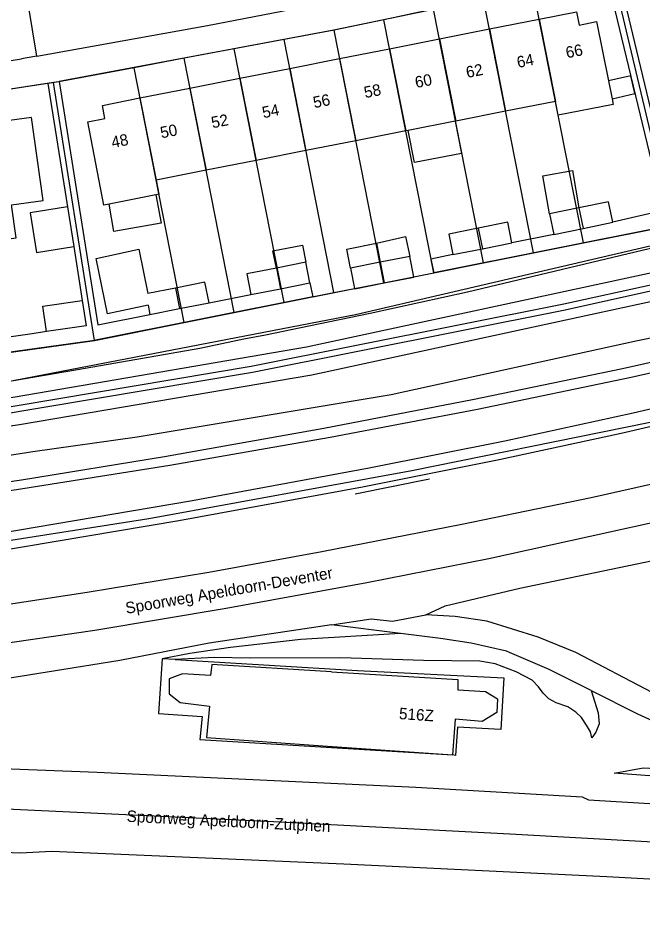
# Model space of a CAD drawing. Extents: x 194485 to 197793, y 468269 to 470822.
# Drawn here: x 195732.7 to 195798.3, y 469131.2 to 469226.8 of the extents above; entities that cross this region are included whole.
import ezdxf

# ---------------------------------------------------------------- set-up
doc = ezdxf.new("R2010")
doc.units = 0
for name, color, linetype in [('BGT begrenzing kruinlijn', 7, 'Continuous'), ('BGT grensvlak begroeid terreindeel', 7, 'Continuous'), ('BGT grensvlak begroeid terreindeel LR', 7, 'Continuous'), ('BGT grensvlak gebouwinstallatie plus 1', 7, 'Continuous'), ('BGT grensvlak onbegroeid terreindeel', 7, 'Continuous'), ('BGT grensvlak overig bouwwerk uitbreiding populatie', 7, 'Continuous'), ('BGT grensvlak pand op maaiveld', 7, 'Continuous'), ('BGT grensvlak pand op maaiveld LR', 7, 'Continuous'), ('BGT grensvlak waterdeel', 7, 'Continuous'), ('BGT grensvlak wegdeel', 7, 'Continuous'), ('BGT lijnelement scheiding geluidsscherm', 7, 'Continuous'), ('BGT lijnelement scheiding hek', 7, 'Continuous'), ('BGT lijnelement scheiding muur', 7, 'Continuous'), ('BGT lijnelement spoor trein', 7, 'Continuous'), ('BGT tekst huisnummerreeks', 7, 'Continuous'), ('BGT tekst openbare ruimte label spoorbaan', 7, 'Continuous'), ('GEM grensvlak WOZ_BRK percelen', 7, 'Continuous')]:
    doc.layers.add(name, color=color, linetype=linetype)

msp = doc.modelspace()

# ---------------------------------------------------------------- linework, layer by layer
at = {"layer": 'BGT begrenzing kruinlijn'}
for p, q in [((195753.333, 469159.772), (195749.236, 469159.562)), ((195757.125, 469159.703), (195753.333, 469159.772)), ((195766.623, 469159.719), (195757.125, 469159.703)), ((195775.281, 469159.461), (195766.623, 469159.719)), ((195781.209, 469159.387), (195775.281, 469159.461)), ((195782.824, 469159.123), (195781.209, 469159.387)), ((195785.027, 469158.281), (195782.824, 469159.123)), ((195786.716, 469157.378), (195785.027, 469158.281)), ((195787.379, 469156.685), (195786.716, 469157.378)), ((195787.842, 469156.031), (195787.379, 469156.685)), ((195788.46, 469155.427), (195787.842, 469156.031)), ((195789.222, 469155.03), (195788.46, 469155.427)), ((195790.433, 469154.596), (195789.222, 469155.03)), ((195791.284, 469154.046), (195790.433, 469154.596)), ((195791.887, 469153.467), (195791.284, 469154.046)), ((195792.413, 469152.66), (195791.887, 469153.467)), ((195792.827, 469151.964), (195792.413, 469152.66)), ((195792.96, 469151.328), (195792.827, 469151.964))]:
    msp.add_line(p, q, dxfattribs=at)
msp.add_lwpolyline([(195863.452, 469140.382), (195839.153, 469142.803), (195825.73, 469144.276), (195814.319, 469145.897), (195803.243, 469147.048), (195795.294, 469147.622)], dxfattribs=at)
at = {"layer": 'BGT grensvlak begroeid terreindeel'}
for points in [[(195847.576, 469215.248), (195804.492, 469204.191), (195768.14, 469195.726), (195731.49, 469188.662), (195698.247, 469184.34), (195680.961, 469182.429)], [(195567.647, 469169.207), (195568.759, 469169.562), (195570.148, 469169.796), (195573.615, 469169.929), (195588.542, 469170.181), (195598.025, 469170.495), (195614.197, 469171.49), (195632.415, 469172.229), (195657.172, 469173.487), (195676.038, 469174.574), (195685.065, 469175.251), (195697.689, 469176.556), (195720.006, 469179.155), (195734.269, 469181.39), (195745.236, 469182.916), (195771.893, 469187.378), (195797.754, 469193.021), (195810.502, 469195.602), (195827.993, 469200.136)], [(195682.9, 469180.512), (195715.295, 469184.571), (195732.411, 469187.133), (195763.016, 469192.351), (195799.432, 469200.213)], [(195800.419, 469197.357), (195763.585, 469189.405), (195732.885, 469184.17), (195715.703, 469181.599), (195683.273, 469177.536)], [(195828.879, 469196.611), (195812.825, 469192.702), (195797.09, 469189.155), (195780.972, 469185.805), (195765.51, 469182.855), (195748.659, 469179.918), (195732.552, 469177.366), (195715.54, 469174.962), (195698.79, 469172.896), (195683.145, 469171.246), (195667.678, 469169.886), (195651.542, 469168.746), (195635.488, 469167.881), (195619.678, 469167.274), (195604.496, 469166.928), (195587.562, 469166.813)], [(195829.735, 469193.203), (195812.198, 469188.886), (195797.292, 469185.394), (195783.824, 469182.473), (195769.599, 469179.63), (195750.842, 469176.171), (195726.658, 469172.083), (195719.565, 469171.039), (195705.655, 469169.326), (195687.069, 469167.244), (195680.902, 469166.621), (195661.698, 469164.899), (195653.053, 469165.158), (195639.304, 469164.338), (195617.311, 469163.471), (195589.668, 469162.272), (195566.246, 469161.55), (195564.827, 469161.193), (195564.484, 469160.782), (195564.469, 469160.298), (195562.548, 469160.007)], [(195795.294, 469147.622), (195798.35, 469148.194), (195804.207, 469147.887), (195812.897, 469146.748), (195822.868, 469145.403), (195837.055, 469144.135), (195841.854, 469143.695)]]:
    msp.add_lwpolyline(points, dxfattribs=at)
at = {"layer": 'BGT grensvlak begroeid terreindeel LR'}
for points in [[(195828.642, 469197.552), (195812.294, 469193.645), (195796.186, 469190.073), (195780.434, 469186.811), (195764.831, 469183.809), (195748.108, 469180.83), (195733.091, 469178.379), (195718.153, 469176.224), (195702.98, 469174.312), (195689.321, 469172.813), (195675.221, 469171.489), (195661.198, 469170.391), (195646.246, 469169.448), (195629.336, 469168.644), (195612.529, 469168.12), (195597.768, 469167.893), (195586.041, 469167.916), (195577.406, 469167.7), (195568.937, 469167.612), (195567.818, 469167.507), (195566.936, 469166.841), (195569.001, 469166.687), (195581.119, 469166.769)], [(195772.887, 469162.294), (195762.41, 469161.668), (195755.05, 469160.808), (195750.765, 469160.175), (195747.854, 469159.644)], [(195792.88, 469156.316), (195793.643, 469153.976), (195793.744, 469152.825), (195793.381, 469151.934), (195792.96, 469151.328)]]:
    msp.add_lwpolyline(points, dxfattribs=at)
at = {"layer": 'BGT grensvlak gebouwinstallatie plus 1'}
for p, q in [((195747.207, 469208.311), (195747.738, 469205.338)), ((195737.922, 469207.037), (195734.01, 469206.419)), ((195737.922, 469207.037), (195738.577, 469202.895)), ((195742.801, 469204.459), (195742.287, 469207.345)), ((195734.01, 469206.419), (195734.665, 469202.277)), ((195747.738, 469205.338), (195742.801, 469204.459)), ((195770.356, 469203.23), (195773.405, 469203.935)), ((195773.405, 469203.935), (195773.849, 469201.848)), ((195734.665, 469202.277), (195738.577, 469202.895)), ((195759.491, 469202.424), (195762.592, 469203.035)), ((195762.592, 469203.035), (195762.95, 469201.231)), ((195767.25, 469202.623), (195770.356, 469203.23)), ((195770.356, 469203.23), (195770.746, 469201.233)), ((195759.847, 469200.619), (195759.491, 469202.424)), ((195767.642, 469200.617), (195767.25, 469202.623))]:
    msp.add_line(p, q, dxfattribs=at)
for points in [[(195795.098, 469218.378), (195797.488, 469218.926), (195797.056, 469220.81), (195794.714, 469220.274)], [(195778.603, 469216.027), (195779.267, 469212.657), (195774.348, 469211.688), (195773.684, 469215.059)]]:
    msp.add_lwpolyline(points, dxfattribs=at)
at = {"layer": 'BGT grensvlak onbegroeid terreindeel'}
for p, q in [((195774.271, 469199.719), (195776.364, 469200.136)), ((195763.666, 469197.606), (195768.065, 469198.483)), ((195772.887, 469162.294), (195765.642, 469163.209)), ((195749.236, 469159.562), (195747.854, 469159.644))]:
    msp.add_line(p, q, dxfattribs=at)
for points in [[(195889.762, 469143.657), (195862.961, 469144.597), (195849.401, 469145.951), (195836.075, 469147.441), (195825.306, 469148.851), (195820.678, 469149.585), (195815.833, 469150.484), (195808.556, 469152.284), (195801.648, 469155.192), (195799.29, 469156.089), (195791.302, 469160.296), (195787.329, 469161.895), (195781.929, 469163.58), (195778.605, 469164.087), (195775.546, 469164.247)], [(195792.88, 469156.316), (195789.619, 469157.946), (195788.479, 469158.508), (195784.328, 469160.297), (195784.012, 469160.434), (195780.281, 469161.269), (195777.07, 469161.766), (195772.887, 469162.294)], [(195747.854, 469159.644), (195747.469, 469153.907), (195752.051, 469153.597), (195751.827, 469151.17), (195778.328, 469149.551)], [(195749.236, 469159.562), (195768.379, 469158.422), (195783.725, 469157.621), (195783.399, 469152.211), (195778.853, 469152.46), (195778.667, 469149.497), (195778.328, 469149.551)], [(195792.88, 469156.316), (195797.769, 469153.872), (195804.443, 469150.828), (195808.345, 469149.308)]]:
    msp.add_lwpolyline(points, dxfattribs=at)
at = {"layer": 'BGT grensvlak overig bouwwerk uitbreiding populatie'}
for p, q in [((195787.818, 469210.301), (195790.949, 469210.858)), ((195790.949, 469210.858), (195791.618, 469206.944)), ((195788.515, 469206.3), (195787.818, 469210.301)), ((195735.346, 469196.639), (195739.471, 469197.234)), ((195735.733, 469193.958), (195735.346, 469196.639))]:
    msp.add_line(p, q, dxfattribs=at)
msp.add_lwpolyline([(195739.471, 469197.234), (195739.894, 469194.558), (195735.733, 469193.958)], dxfattribs=at)
at = {"layer": 'BGT grensvlak pand op maaiveld'}
for p, q in [((195782.207, 469225.712), (195787.446, 469226.746)), ((195776.968, 469224.678), (195782.207, 469225.712)), ((195771.73, 469223.644), (195776.968, 469224.678)), ((195766.491, 469222.61), (195771.73, 469223.644)), ((195761.251, 469221.576), (195766.491, 469222.61)), ((195756.012, 469220.542), (195761.251, 469221.576)), ((195750.773, 469219.508), (195756.012, 469220.542)), ((195794.714, 469220.274), (195795.098, 469218.378)), ((195745.532, 469218.474), (195750.773, 469219.508)), ((195789.15, 469218.105), (195783.911, 469217.073)), ((195783.911, 469217.073), (195778.672, 469216.041)), ((195778.603, 469216.027), (195773.684, 469215.059)), ((195778.672, 469216.041), (195778.603, 469216.027)), ((195773.432, 469215.009), (195768.193, 469213.978)), ((195773.684, 469215.059), (195773.432, 469215.009)), ((195768.193, 469213.978), (195762.953, 469212.946)), ((195762.953, 469212.946), (195757.713, 469211.914)), ((195757.713, 469211.914), (195752.474, 469210.882)), ((195752.474, 469210.882), (195747.23, 469209.849)), ((195747.207, 469208.311), (195742.287, 469207.345)), ((195791.618, 469206.944), (195788.515, 469206.3)), ((195788.515, 469206.3), (195788.962, 469204.146)), ((195788.962, 469204.146), (195792.065, 469204.79)), ((195792.065, 469204.79), (195795.167, 469205.434)), ((195781.477, 469202.654), (195784.571, 469203.272)), ((195773.849, 469201.848), (195770.746, 469201.233)), ((195774.271, 469199.719), (195773.849, 469201.848)), ((195778.382, 469202.035), (195781.477, 469202.654)), ((195762.95, 469201.231), (195759.847, 469200.619)), ((195763.376, 469199.073), (195762.95, 469201.231)), ((195770.746, 469201.233), (195767.642, 469200.617)), ((195767.642, 469200.617), (195768.065, 469198.483)), ((195760.273, 469198.461), (195763.376, 469199.073)), ((195749.251, 469198.532), (195746.347, 469197.957)), ((195757.169, 469197.849), (195760.273, 469198.461)), ((195749.678, 469196.374), (195752.779, 469196.987)), ((195746.381, 469196.744), (195746.576, 469195.76)), ((195746.576, 469195.76), (195749.678, 469196.374)), ((195765.23, 469150.476), (195778.328, 469149.551))]:
    msp.add_line(p, q, dxfattribs=at)
for points in [[(195787.446, 469226.746), (195791.368, 469227.52), (195791.65, 469226.128), (195793.455, 469226.484), (195794.714, 469220.274)], [(195742.287, 469207.345), (195741.733, 469207.236), (195740.048, 469215.965), (195741.845, 469216.31), (195741.579, 469217.694), (195745.532, 469218.474)], [(195795.098, 469218.378), (195795.218, 469217.786), (195789.436, 469216.655), (195789.15, 469218.105)], [(195729.379, 469203.378), (195732.539, 469203.811), (195732.046, 469207.259), (195735.369, 469207.72), (195734.152, 469216.423), (195727.713, 469215.538)], [(195747.23, 469209.849), (195747.521, 469208.373), (195747.207, 469208.311)], [(195795.167, 469205.434), (195794.72, 469207.588), (195791.618, 469206.944)], [(195781.047, 469204.811), (195777.951, 469204.192), (195778.382, 469202.035)], [(195784.571, 469203.272), (195784.143, 469205.43), (195781.047, 469204.811)], [(195746.381, 469196.744), (195742.107, 469195.818), (195740.933, 469201.625), (195745.424, 469202.627), (195746.347, 469197.957)], [(195759.847, 469200.619), (195756.743, 469200.007), (195757.169, 469197.849)], [(195752.779, 469196.987), (195752.352, 469199.145), (195749.251, 469198.532)], [(195768.065, 469198.483), (195768.07, 469198.459), (195771.174, 469199.075)], [(195771.174, 469199.075), (195774.277, 469199.69), (195774.271, 469199.719)], [(195765.619, 469158.261), (195753.065, 469159.03), (195752.928, 469157.866), (195750.003, 469158.044), (195748.59, 469157.526), (195748.582, 469155.972), (195749.734, 469155.038), (195752.82, 469154.678), (195752.524, 469151.374), (195765.23, 469150.476)], [(195765.619, 469158.261), (195778.886, 469157.449), (195778.895, 469156.39), (195781.819, 469156.212), (195783.068, 469155.445), (195782.979, 469153.983), (195781.453, 469153.04), (195778.62, 469153.299), (195778.328, 469149.551)]]:
    msp.add_lwpolyline(points, dxfattribs=at)
at = {"layer": 'BGT grensvlak pand op maaiveld LR'}
for p, q in [((195787.446, 469226.746), (195789.15, 469218.105)), ((195782.207, 469225.712), (195783.911, 469217.073)), ((195776.968, 469224.678), (195778.672, 469216.041)), ((195771.73, 469223.644), (195773.432, 469215.009)), ((195766.491, 469222.61), (195768.193, 469213.978)), ((195761.251, 469221.576), (195762.953, 469212.946)), ((195756.012, 469220.542), (195757.713, 469211.914)), ((195750.773, 469219.508), (195752.474, 469210.882)), ((195745.532, 469218.474), (195747.23, 469209.849)), ((195791.618, 469206.944), (195792.065, 469204.79)), ((195781.047, 469204.811), (195781.477, 469202.654)), ((195770.746, 469201.233), (195771.174, 469199.075)), ((195759.847, 469200.619), (195760.273, 469198.461)), ((195749.251, 469198.532), (195749.678, 469196.374))]:
    msp.add_line(p, q, dxfattribs=at)
at = {"layer": 'BGT grensvlak waterdeel'}
for points in [[(195680.678, 469179.441), (195692.496, 469181.034), (195724.473, 469184.845), (195757.219, 469190.335), (195790.035, 469196.869), (195799.299, 469198.909)], [(195680.761, 469178.823), (195692.575, 469180.415), (195724.561, 469184.228), (195757.332, 469189.722), (195790.163, 469196.258), (195799.433, 469198.3)]]:
    msp.add_lwpolyline(points, dxfattribs=at)
at = {"layer": 'BGT grensvlak wegdeel'}
for p, q in [((195734.695, 469222.867), (195733.782, 469228.386)), ((195735.874, 469220.002), (195737.922, 469207.037)), ((195788.962, 469204.146), (195784.571, 469203.272)), ((195738.577, 469202.895), (195739.471, 469197.234)), ((195763.376, 469199.073), (195763.666, 469197.606)), ((195752.779, 469196.987), (195757.169, 469197.849)), ((195734.217, 469193.74), (195731.038, 469193.281)), ((195735.733, 469193.958), (195734.217, 469193.74))]:
    msp.add_line(p, q, dxfattribs=at)
for points in [[(195734.695, 469222.867), (195752.63, 469226.091), (195767.325, 469228.937), (195782.013, 469232.032), (195795.503, 469235.136)], [(195794.417, 469231.776), (195781.418, 469228.844), (195765.869, 469225.569), (195737.06, 469220.186)], [(195794.417, 469231.776), (195800.439, 469206.681), (195795.167, 469205.434)], [(195795.581, 469232.066), (195801.607, 469206.957), (195806.984, 469208.228)], [(195734.695, 469222.867), (195733.699, 469222.688), (195733.109, 469222.569)], [(195722.651, 469220.927), (195729.812, 469222.051), (195733.109, 469222.569)], [(195735.874, 469220.002), (195708.495, 469215.814), (195679.843, 469212.368)], [(195737.06, 469220.186), (195737.009, 469220.176), (195735.874, 469220.002)], [(195737.06, 469220.186), (195741.09, 469194.675), (195746.576, 469195.76)], [(195826.12, 469211.882), (195800.937, 469205.032), (195776.364, 469200.136)], [(195778.382, 469202.035), (195776.08, 469201.575), (195776.364, 469200.136)], [(195763.666, 469197.606), (195740.51, 469192.993), (195718.513, 469189.941)], [(195810.977, 469186.73), (195796.035, 469183.254), (195783.227, 469180.5), (195768.889, 469177.65), (195749.625, 469174.119), (195726.929, 469170.289), (195719.817, 469169.244), (195705.865, 469167.544), (195702.749, 469167.777), (195688.898, 469166.109), (195673.24, 469164.65), (195664.666, 469163.92), (195663.928, 469164.023), (195660.587, 469163.764), (195660.407, 469163.574), (195658.878, 469163.393), (195638.405, 469162.137)], [(195775.546, 469164.247), (195777.567, 469165.207), (195785.402, 469167.036), (195799.361, 469169.945), (195818.154, 469174.481), (195830.322, 469177.224), (195832.103, 469177.089), (195833.7, 469177.419)], [(195765.642, 469163.209), (195769.796, 469163.833), (195772.027, 469163.584), (195775.546, 469164.247)], [(195765.642, 469163.209), (195752.779, 469161.277), (195743.409, 469159.448), (195720.291, 469155.735), (195717.884, 469154.481), (195713.92, 469154.033), (195710.82, 469154.639), (195699.729, 469153.423), (195676.195, 469151.092), (195676.185, 469150.79), (195711.293, 469148.886), (195741.019, 469147.751), (195774.504, 469146.165), (195791.956, 469145.16), (195792.6, 469144.837), (195811.909, 469143.67), (195840.55, 469141.691), (195863.452, 469140.382)], [(195544.295, 469141.777), (195546.642, 469142.201), (195559.991, 469142.758), (195595.889, 469143.802), (195605.661, 469144.263), (195618.602, 469144.497), (195623.913, 469144.513), (195640.963, 469143.845), (195654.054, 469142.709), (195655.455, 469141.834), (195667.853, 469141.913), (195668.638, 469142.232), (195692.129, 469141.517), (195708.382, 469140.755), (195727.929, 469139.932), (195731.256, 469139.344), (195732.94, 469139.288), (195736.266, 469139.455), (195766.916, 469138.114), (195794.523, 469136.798), (195846.961, 469133.931), (195872.495, 469132.331), (195889.012, 469131.206)]]:
    msp.add_lwpolyline(points, dxfattribs=at)
at = {"layer": 'BGT lijnelement scheiding geluidsscherm'}
msp.add_lwpolyline([(195564.515, 469159.838), (195582.735, 469160.197), (195611.438, 469161.126), (195644.405, 469162.798), (195674.029, 469165.104), (195702.265, 469168.039), (195729.474, 469171.682), (195746.445, 469174.347), (195774.066, 469179.376), (195799.102, 469184.468), (195819.128, 469189.543), (195829.973, 469192.2)], dxfattribs=at)
at = {"layer": 'BGT lijnelement scheiding hek'}
msp.add_lwpolyline([(195636.891, 469180.178), (195647.62, 469180.542), (195653.78, 469180.712), (195663.34, 469181.147), (195663.499, 469181.474), (195667.477, 469181.556), (195673.126, 469181.714), (195673.781, 469181.32), (195676.196, 469181.76), (195677.667, 469181.618), (195680.938, 469182.011), (195699.018, 469183.929), (195704.492, 469184.63), (195716.356, 469186.349), (195726.918, 469187.874), (195728.978, 469188.274), (195739.785, 469190.122), (195751.811, 469192.233), (195756.436, 469193.199), (195758.692, 469193.635), (195763.271, 469194.564), (195769.681, 469195.903), (195779.928, 469198.117), (195805.142, 469204.139)], dxfattribs=at)
at = {"layer": 'BGT lijnelement scheiding muur'}
msp.add_line((195768.12, 469176.952), (195775.93, 469178.51), dxfattribs=at)
at = {"layer": 'BGT lijnelement spoor trein'}
for points in [[(195697.413, 469160.859), (195701.322, 469161.299), (195716.646, 469163.17), (195726.654, 469164.598), (195739.994, 469166.622), (195752.742, 469168.72), (195764.613, 469170.878), (195779.303, 469173.756), (195792.879, 469176.547), (195803.962, 469179.045), (195819.092, 469182.604), (195831.593, 469185.805)], [(195684.122, 469155.428), (195684.63, 469155.475), (195701.97, 469157.321), (195718.829, 469159.443), (195740.797, 469162.638), (195754.587, 469164.955), (195769.347, 469167.623), (195782.137, 469170.159), (195811.99, 469176.749), (195823.496, 469179.49), (195832.591, 469181.835)], [(195623.851, 469148.685), (195673.493, 469146.453), (195711.574, 469144.841), (195759.549, 469142.548), (195784.372, 469141.262), (195812.566, 469139.692), (195889.257, 469135.27)]]:
    msp.add_lwpolyline(points, dxfattribs=at)
at = {"layer": 'GEM grensvlak WOZ_BRK percelen'}
for p, q in [((195801.416, 469205.161), (195795.065, 469231.936)), ((195792.076, 469203.267), (195786.793, 469230.056)), ((195786.84, 469202.223), (195781.582, 469228.881)), ((195776.356, 469227.778), (195771.132, 469226.678)), ((195781.604, 469201.18), (195776.356, 469227.778)), ((195771.132, 469226.678), (195765.906, 469225.577)), ((195776.364, 469200.136), (195771.132, 469226.678)), ((195765.906, 469225.577), (195760.656, 469224.595)), ((195771.128, 469199.093), (195765.906, 469225.577)), ((195760.656, 469224.595), (195755.406, 469223.614)), ((195765.891, 469198.05), (195760.656, 469224.595)), ((195755.406, 469223.614), (195750.157, 469222.633)), ((195760.652, 469197.006), (195755.406, 469223.614)), ((195750.157, 469222.633), (195744.906, 469221.652)), ((195755.416, 469195.963), (195750.157, 469222.633)), ((195750.17, 469194.917), (195744.906, 469221.652)), ((195736.441, 469220.089), (195727.281, 469218.688)), ((195740.743, 469193.039), (195736.441, 469220.089)), ((195786.84, 469202.223), (195792.076, 469203.267)), ((195781.604, 469201.18), (195786.84, 469202.223)), ((195776.364, 469200.136), (195781.604, 469201.18)), ((195771.128, 469199.093), (195776.364, 469200.136)), ((195765.891, 469198.05), (195771.128, 469199.093)), ((195760.652, 469197.006), (195765.891, 469198.05)), ((195755.416, 469195.963), (195760.652, 469197.006)), ((195750.17, 469194.917), (195755.416, 469195.963)), ((195740.743, 469193.039), (195750.17, 469194.917))]:
    msp.add_line(p, q, dxfattribs=at)
for points in [[(195744.906, 469221.652), (195737.009, 469220.176), (195736.441, 469220.089)], [(195792.076, 469203.267), (195800.937, 469205.032), (195801.416, 469205.161)], [(195730.983, 469191.671), (195740.51, 469192.993), (195740.743, 469193.039)]]:
    msp.add_lwpolyline(points, dxfattribs=at)

# ---------------------------------------------------------------- texts
at = {"layer": 'BGT tekst huisnummerreeks'}
for s, rotation, p in [('66', 11.2, (195790.349, 469222.63)), ('64', 11.2, (195785.22, 469221.617)), ('62', 11.2, (195779.877, 469220.563)), ('60', 11.2, (195774.523, 469219.506)), ('58', 11.2, (195769.175, 469218.451)), ('56', 11.2, (195763.831, 469217.396)), ('54', 11.2, (195758.484, 469216.34)), ('52', 11.2, (195753.142, 469215.286)), ('50', 11.2, (195747.787, 469214.229)), ('48', 11.2, (195742.648, 469213.216)), ('516Z', 356, (195772.691, 469153.315))]:
    msp.add_text(s, height=1.2, rotation=rotation, dxfattribs=at).set_placement(p)
at = {"layer": 'BGT tekst openbare ruimte label spoorbaan'}
for s, rotation, p in [('Spoorweg Apeldoorn-Deventer', 9.8, (195744.112, 469164.347)), ('Spoorweg Apeldoorn-Zutphen', 357.1, (195744.113, 469142.541))]:
    msp.add_text(s, height=1.2, rotation=rotation, dxfattribs=at).set_placement(p)

doc.saveas('drawing.dxf')
